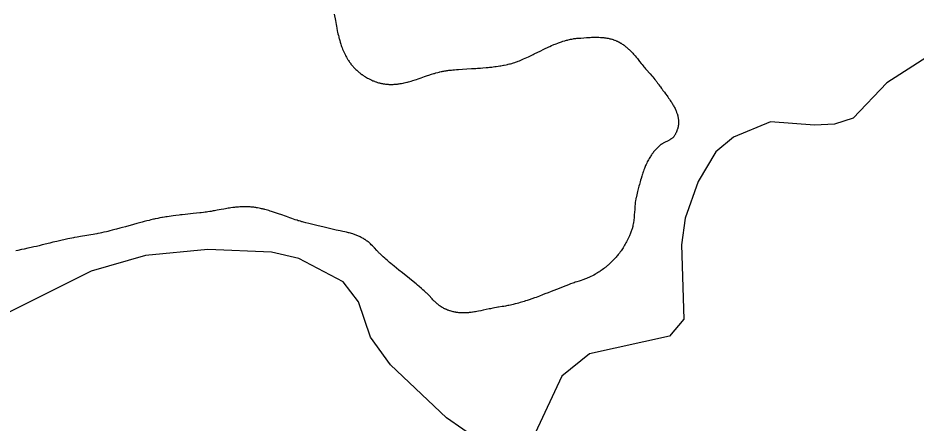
# Model space of a CAD drawing. Extents: x 643342 to 646936, y 5873857 to 5876103.
# Drawn here: x 646411.7 to 646462.2, y 5875301 to 5875323.7 of the extents above; entities that cross this region are included whole.
import ezdxf

# ---------------------------------------------------------------- set-up
doc = ezdxf.new("R2010")
doc.units = 0
doc.layers.add('Niveau 63', color=7, linetype='Continuous')

msp = doc.modelspace()

# ---------------------------------------------------------------- linework, layer by layer
at = {"layer": 'Niveau 63'}
for points in [[(646429.482, 5875323.915), (646429.544, 5875323.565), (646429.585, 5875323.34), (646429.603, 5875323.24), (646429.623, 5875323.14), (646429.653, 5875322.991), (646429.669, 5875322.916), (646429.691, 5875322.817), (646429.715, 5875322.718), (646429.733, 5875322.644), (646429.746, 5875322.594), (646429.759, 5875322.545), (646429.786, 5875322.446), (646429.815, 5875322.348), (646429.83, 5875322.299), (646429.853, 5875322.226), (646429.877, 5875322.153), (646429.894, 5875322.105), (646429.921, 5875322.033), (646429.948, 5875321.962), (646429.967, 5875321.915), (646429.997, 5875321.845), (646430.017, 5875321.798), (646430.049, 5875321.729), (646430.07, 5875321.683), (646430.105, 5875321.615), (646430.116, 5875321.593), (646430.128, 5875321.57), (646430.165, 5875321.504), (646430.19, 5875321.459), (646430.203, 5875321.438), (646430.229, 5875321.394), (646430.243, 5875321.372), (646430.27, 5875321.329)], [(646435.691, 5875320.733), (646435.766, 5875320.745), (646435.816, 5875320.753), (646435.866, 5875320.759), (646435.916, 5875320.765), (646435.991, 5875320.773), (646436.067, 5875320.781), (646436.142, 5875320.788), (646436.243, 5875320.797), (646436.344, 5875320.805), (646436.47, 5875320.814), (646436.697, 5875320.83), (646436.924, 5875320.844), (646437.202, 5875320.86), (646437.429, 5875320.874), (646437.53, 5875320.881), (646437.707, 5875320.893), (646437.833, 5875320.902), (646438.009, 5875320.917), (646438.135, 5875320.929), (646438.21, 5875320.937), (646438.261, 5875320.942), (646438.336, 5875320.95), (646438.411, 5875320.959), (646438.512, 5875320.972), (646438.587, 5875320.982), (646438.687, 5875320.996), (646438.787, 5875321.012), (646438.837, 5875321.02), (646438.912, 5875321.033), (646438.987, 5875321.047), (646439.037, 5875321.056), (646439.137, 5875321.076), (646439.212, 5875321.093), (646439.261, 5875321.105), (646439.335, 5875321.124), (646439.384, 5875321.137), (646439.458, 5875321.158), (646439.506, 5875321.173), (646439.555, 5875321.188), (646439.627, 5875321.212), (646439.675, 5875321.228), (646439.723, 5875321.245), (646439.77, 5875321.262), (646439.818, 5875321.28), (646439.889, 5875321.307), (646439.936, 5875321.326), (646440.006, 5875321.355), (646440.077, 5875321.384), (646440.123, 5875321.404), (646440.216, 5875321.445), (646440.309, 5875321.487), (646440.401, 5875321.53), (646440.539, 5875321.596), (646440.653, 5875321.652), (646440.722, 5875321.686), (646441.087, 5875321.868), (646441.224, 5875321.936), (646441.362, 5875322.002), (646441.431, 5875322.035), (646441.546, 5875322.089), (646441.592, 5875322.11), (646441.685, 5875322.152), (646441.778, 5875322.192), (646441.825, 5875322.212), (646441.895, 5875322.241), (646441.943, 5875322.26), (646442.04, 5875322.297), (646442.088, 5875322.315), (646442.186, 5875322.35), (646442.259, 5875322.375), (646442.333, 5875322.398), (646442.431, 5875322.428), (646442.48, 5875322.442), (646442.529, 5875322.455), (646442.579, 5875322.468), (646442.628, 5875322.48), (646442.703, 5875322.498), (646442.752, 5875322.508), (646442.827, 5875322.523), (646442.902, 5875322.536), (646442.952, 5875322.544), (646443.003, 5875322.551), (646443.053, 5875322.557), (646443.104, 5875322.563), (646443.18, 5875322.57), (646443.332, 5875322.581), (646443.51, 5875322.594), (646443.663, 5875322.604), (646443.79, 5875322.612), (646443.866, 5875322.616), (646443.942, 5875322.62), (646443.993, 5875322.622), (646444.069, 5875322.624), (646444.17, 5875322.625), (646444.221, 5875322.625), (646444.271, 5875322.625)], [(646444.271, 5875322.625), (646444.347, 5875322.623), (646444.448, 5875322.618), (646444.498, 5875322.615), (646444.574, 5875322.608), (646444.624, 5875322.603), (646444.674, 5875322.597), (646444.699, 5875322.593), (646444.749, 5875322.586), (646444.799, 5875322.578), (646444.874, 5875322.564), (646444.924, 5875322.553), (646444.974, 5875322.541), (646445.023, 5875322.528), (646445.073, 5875322.514), (646445.098, 5875322.507), (646445.147, 5875322.492), (646445.172, 5875322.483), (646445.221, 5875322.466), (646445.246, 5875322.457), (646445.295, 5875322.437), (646445.32, 5875322.427), (646445.369, 5875322.406), (646445.393, 5875322.395), (646445.441, 5875322.372), (646445.465, 5875322.36), (646445.488, 5875322.349), (646445.534, 5875322.324), (646445.579, 5875322.298), (646445.601, 5875322.285), (646445.623, 5875322.271), (646445.666, 5875322.244), (646445.708, 5875322.216), (646445.75, 5875322.186), (646445.771, 5875322.172), (646445.811, 5875322.141), (646445.851, 5875322.11), (646445.871, 5875322.094), (646445.91, 5875322.062), (646445.948, 5875322.03), (646445.986, 5875321.996), (646446.023, 5875321.962), (646446.059, 5875321.928), (646446.113, 5875321.875), (646446.148, 5875321.839), (646446.2, 5875321.784), (646446.252, 5875321.729), (646446.302, 5875321.673), (646446.352, 5875321.615), (646446.384, 5875321.577), (646446.449, 5875321.499), (646446.513, 5875321.421), (646446.64, 5875321.263), (646446.735, 5875321.144), (646446.783, 5875321.085), (646446.831, 5875321.026), (646446.879, 5875320.967), (646446.928, 5875320.909), (646446.977, 5875320.852), (646447.011, 5875320.814), (646447.228, 5875320.572), (646447.327, 5875320.46), (646447.376, 5875320.403), (646447.441, 5875320.327), (646447.504, 5875320.249), (646447.55, 5875320.19), (646447.58, 5875320.15), (646447.61, 5875320.11), (646447.625, 5875320.09), (646447.654, 5875320.049), (646447.712, 5875319.964), (646447.728, 5875319.942), (646447.774, 5875319.877), (646447.806, 5875319.834), (646447.87, 5875319.747), (646447.903, 5875319.704), (646447.952, 5875319.64), (646448.019, 5875319.554), (646448.036, 5875319.532), (646448.103, 5875319.439), (646448.187, 5875319.324), (646448.22, 5875319.278), (646448.27, 5875319.209), (646448.318, 5875319.139), (646448.365, 5875319.069), (646448.396, 5875319.023), (646448.442, 5875318.953), (646448.471, 5875318.906), (646448.485, 5875318.882), (646448.513, 5875318.835), (646448.527, 5875318.812), (646448.554, 5875318.765), (646448.58, 5875318.717), (646448.605, 5875318.67), (646448.629, 5875318.622), (646448.652, 5875318.574), (646448.673, 5875318.526)], [(646463.721, 5875322.103), (646460.539, 5875320.064), (646458.644, 5875318.085), (646457.585, 5875317.737), (646456.46, 5875317.681), (646453.999, 5875317.881), (646451.91, 5875317.006), (646450.925, 5875316.183), (646449.931, 5875314.528), (646449.202, 5875312.47), (646448.994, 5875310.959), (646449.124, 5875306.789), (646448.322, 5875305.832), (646443.822, 5875304.841), (646442.278, 5875303.586), (646440.776, 5875300.393)], [(646463.721, 5875322.103), (646460.539, 5875320.064), (646458.644, 5875318.085), (646457.585, 5875317.737), (646456.46, 5875317.681), (646453.999, 5875317.881), (646451.91, 5875317.006), (646450.925, 5875316.183), (646449.931, 5875314.528), (646449.202, 5875312.47), (646448.994, 5875310.959), (646449.124, 5875306.789), (646448.322, 5875305.832), (646443.822, 5875304.841), (646442.278, 5875303.586), (646440.776, 5875300.393)], [(646430.27, 5875321.329), (646430.284, 5875321.308), (646430.313, 5875321.266), (646430.342, 5875321.223), (646430.373, 5875321.182), (646430.404, 5875321.14), (646430.419, 5875321.12), (646430.452, 5875321.079), (646430.468, 5875321.059), (646430.502, 5875321.019), (646430.536, 5875320.979), (646430.572, 5875320.94), (646430.608, 5875320.901), (646430.627, 5875320.882), (646430.664, 5875320.844), (646430.703, 5875320.806), (646430.743, 5875320.769), (646430.763, 5875320.751), (646430.825, 5875320.696), (646430.846, 5875320.678), (646430.889, 5875320.643), (646430.911, 5875320.625), (646430.955, 5875320.591), (646430.978, 5875320.573), (646431.024, 5875320.539), (646431.048, 5875320.523), (646431.096, 5875320.489), (646431.12, 5875320.473), (646431.17, 5875320.441), (646431.195, 5875320.425), (646431.246, 5875320.393), (646431.299, 5875320.362), (646431.352, 5875320.332), (646431.408, 5875320.302), (646431.52, 5875320.244), (646431.547, 5875320.231), (646431.601, 5875320.206), (646431.655, 5875320.182), (646431.682, 5875320.171), (646431.735, 5875320.149), (646431.762, 5875320.139), (646431.815, 5875320.12), (646431.842, 5875320.11), (646431.868, 5875320.102), (646431.921, 5875320.085), (646431.974, 5875320.069), (646432.027, 5875320.055), (646432.053, 5875320.049), (646432.105, 5875320.036), (646432.131, 5875320.031), (646432.184, 5875320.02)], [(646432.184, 5875320.02), (646432.236, 5875320.011), (646432.262, 5875320.006), (646432.314, 5875319.999), (646432.365, 5875319.992), (646432.417, 5875319.987), (646432.468, 5875319.983), (646432.494, 5875319.981), (646432.519, 5875319.979), (646432.545, 5875319.978), (646432.596, 5875319.976), (646432.622, 5875319.976), (646432.673, 5875319.975), (646432.75, 5875319.976), (646432.801, 5875319.978), (646432.852, 5875319.981), (646432.878, 5875319.983), (646432.929, 5875319.987), (646432.954, 5875319.989), (646433.005, 5875319.994), (646433.03, 5875319.997), (646433.08, 5875320.004), (646433.131, 5875320.011), (646433.181, 5875320.019), (646433.256, 5875320.031), (646433.356, 5875320.051), (646433.406, 5875320.061), (646433.48, 5875320.078), (646433.554, 5875320.096), (646433.604, 5875320.109), (646433.653, 5875320.122), (646433.727, 5875320.142), (646433.801, 5875320.163), (646433.899, 5875320.193), (646434.022, 5875320.231), (646434.095, 5875320.255), (646434.193, 5875320.288), (646434.364, 5875320.346), (646434.559, 5875320.413), (646434.73, 5875320.471), (646434.803, 5875320.495), (646434.95, 5875320.543), (646435.072, 5875320.581), (646435.121, 5875320.596), (646435.195, 5875320.617), (646435.294, 5875320.644), (646435.368, 5875320.663), (646435.417, 5875320.675), (646435.492, 5875320.693), (646435.541, 5875320.704), (646435.591, 5875320.714), (646435.641, 5875320.724), (646435.691, 5875320.733)], [(646448.673, 5875318.526), (646448.694, 5875318.478), (646448.713, 5875318.43), (646448.722, 5875318.405), (646448.74, 5875318.357), (646448.748, 5875318.332), (646448.763, 5875318.283), (646448.77, 5875318.259), (646448.783, 5875318.209), (646448.794, 5875318.16), (646448.804, 5875318.11), (646448.812, 5875318.06), (646448.815, 5875318.034), (646448.818, 5875318.009), (646448.823, 5875317.958), (646448.824, 5875317.933), (646448.825, 5875317.907), (646448.826, 5875317.882), (646448.826, 5875317.83), (646448.824, 5875317.779), (646448.822, 5875317.753), (646448.817, 5875317.7), (646448.809, 5875317.648), (646448.8, 5875317.595), (646448.788, 5875317.542), (646448.781, 5875317.515), (646448.766, 5875317.461), (646448.757, 5875317.434), (646448.748, 5875317.407), (646448.738, 5875317.379), (646448.728, 5875317.352), (646448.717, 5875317.325), (646448.705, 5875317.297), (646448.693, 5875317.27), (646448.68, 5875317.242), (646448.666, 5875317.214), (646448.652, 5875317.186), (646448.637, 5875317.158), (646448.622, 5875317.13), (646448.606, 5875317.102), (646448.589, 5875317.073), (646448.572, 5875317.053), (646448.555, 5875317.034), (646448.537, 5875317.016), (646448.519, 5875316.998), (646448.5, 5875316.981), (646448.462, 5875316.95), (646448.442, 5875316.934), (646448.422, 5875316.92), (646448.402, 5875316.906), (646448.381, 5875316.892), (646448.36, 5875316.879), (646448.339, 5875316.866), (646448.296, 5875316.841), (646448.274, 5875316.829), (646448.208, 5875316.795), (646448.074, 5875316.728), (646448.007, 5875316.694), (646447.964, 5875316.669), (646447.942, 5875316.657), (646447.921, 5875316.645), (646447.9, 5875316.631), (646447.879, 5875316.618), (646447.858, 5875316.604), (646447.838, 5875316.59), (646447.818, 5875316.575), (646447.799, 5875316.559), (646447.78, 5875316.543), (646447.759, 5875316.525), (646447.718, 5875316.488), (646447.698, 5875316.47), (646447.659, 5875316.433), (646447.62, 5875316.395), (646447.583, 5875316.357), (646447.547, 5875316.318), (646447.529, 5875316.298), (646447.494, 5875316.259), (646447.461, 5875316.219), (646447.427, 5875316.179), (646447.395, 5875316.138), (646447.38, 5875316.118), (646447.364, 5875316.097), (646447.334, 5875316.056), (646447.304, 5875316.014), (646447.276, 5875315.971), (646447.248, 5875315.929), (646447.207, 5875315.864), (646447.181, 5875315.821), (646447.156, 5875315.777), (646447.131, 5875315.733), (646447.107, 5875315.688), (646447.072, 5875315.621), (646447.039, 5875315.553), (646447.007, 5875315.485), (646446.976, 5875315.416), (646446.957, 5875315.369), (646446.928, 5875315.299)], [(646446.928, 5875315.299), (646446.909, 5875315.252), (646446.891, 5875315.205), (646446.882, 5875315.181), (646446.857, 5875315.11), (646446.84, 5875315.062), (646446.824, 5875315.014), (646446.8, 5875314.942), (646446.784, 5875314.893), (646446.762, 5875314.821), (646446.725, 5875314.698), (646446.698, 5875314.6), (646446.671, 5875314.502), (646446.631, 5875314.353), (646446.605, 5875314.254), (646446.53, 5875313.956), (646446.459, 5875313.684), (646446.442, 5875313.61), (646446.437, 5875313.585), (646446.427, 5875313.536), (646446.414, 5875313.462), (646446.411, 5875313.437), (646446.4, 5875313.362), (646446.394, 5875313.313), (646446.386, 5875313.238), (646446.378, 5875313.163), (646446.374, 5875313.113), (646446.368, 5875313.037), (646446.363, 5875312.962), (646446.352, 5875312.786), (646446.343, 5875312.66), (646446.336, 5875312.56), (646446.331, 5875312.51), (646446.327, 5875312.46), (646446.319, 5875312.385), (646446.31, 5875312.31), (646446.299, 5875312.236), (646446.291, 5875312.186), (646446.283, 5875312.137), (646446.268, 5875312.063), (646446.257, 5875312.013), (646446.251, 5875311.989), (646446.239, 5875311.94), (646446.232, 5875311.916), (646446.218, 5875311.867), (646446.203, 5875311.819), (646446.187, 5875311.77), (646446.169, 5875311.722), (646446.151, 5875311.674), (646446.132, 5875311.626), (646446.103, 5875311.555), (646446.093, 5875311.531), (646446.063, 5875311.461), (646446.032, 5875311.391), (646446, 5875311.321), (646445.978, 5875311.276), (646445.945, 5875311.207), (646445.91, 5875311.14), (646445.874, 5875311.073), (646445.837, 5875311.006), (646445.8, 5875310.941), (646445.761, 5875310.876), (646445.735, 5875310.833), (646445.708, 5875310.79), (646445.68, 5875310.748), (646445.638, 5875310.685), (646445.596, 5875310.623), (646445.551, 5875310.561), (646445.506, 5875310.5), (646445.476, 5875310.46), (646445.444, 5875310.42), (646445.397, 5875310.361), (646445.364, 5875310.322), (646445.315, 5875310.264), (646445.264, 5875310.206), (646445.229, 5875310.168), (646445.194, 5875310.131), (646445.159, 5875310.094), (646445.105, 5875310.039), (646445.05, 5875309.984), (646445.013, 5875309.949), (646444.938, 5875309.88), (646444.881, 5875309.83), (646444.843, 5875309.797), (646444.804, 5875309.764), (646444.746, 5875309.716), (646444.706, 5875309.684), (646444.667, 5875309.653), (646444.606, 5875309.608), (646444.545, 5875309.563), (646444.504, 5875309.534), (646444.483, 5875309.52), (646444.421, 5875309.477), (646444.379, 5875309.45), (646444.337, 5875309.423), (646444.273, 5875309.383), (646444.208, 5875309.344)], [(646431.253, 5875311.227), (646431.21, 5875311.255), (646431.188, 5875311.27), (646431.166, 5875311.283), (646431.122, 5875311.31), (646431.077, 5875311.336), (646431.032, 5875311.361), (646430.987, 5875311.384), (646430.941, 5875311.407), (646430.895, 5875311.429), (646430.849, 5875311.45), (646430.803, 5875311.47), (646430.756, 5875311.489), (646430.709, 5875311.507), (646430.662, 5875311.525), (646430.614, 5875311.542), (646430.567, 5875311.558), (646430.519, 5875311.574), (646430.447, 5875311.596), (646430.398, 5875311.61), (646430.325, 5875311.631), (646430.277, 5875311.644), (646430.179, 5875311.668), (646430.08, 5875311.691), (646429.957, 5875311.719), (646429.808, 5875311.75), (646429.585, 5875311.795), (646429.436, 5875311.826), (646429.287, 5875311.858), (646429.213, 5875311.875), (646429.14, 5875311.892), (646429.066, 5875311.911), (646428.921, 5875311.95), (646428.848, 5875311.969), (646428.751, 5875311.994), (646428.678, 5875312.012), (646428.581, 5875312.036), (646428.435, 5875312.071), (646428.046, 5875312.165), (646427.876, 5875312.207), (646427.755, 5875312.237), (646427.706, 5875312.25), (646427.657, 5875312.264), (646427.584, 5875312.284), (646427.511, 5875312.306), (646427.463, 5875312.32), (646427.39, 5875312.343), (646427.294, 5875312.374), (646427.198, 5875312.406), (646427.102, 5875312.439), (646426.982, 5875312.48), (646426.791, 5875312.548), (646426.481, 5875312.66), (646426.409, 5875312.686), (646426.29, 5875312.728), (646426.122, 5875312.786), (646426.074, 5875312.801), (646425.953, 5875312.84), (646425.881, 5875312.863), (646425.808, 5875312.885), (646425.735, 5875312.906), (646425.662, 5875312.927), (646425.589, 5875312.946), (646425.54, 5875312.959), (646425.491, 5875312.971), (646425.442, 5875312.983), (646425.392, 5875312.994), (646425.343, 5875313.005), (646425.268, 5875313.021), (646425.169, 5875313.039), (646425.118, 5875313.048), (646425.068, 5875313.056), (646425.018, 5875313.063), (646424.967, 5875313.07), (646424.891, 5875313.079), (646424.814, 5875313.087), (646424.763, 5875313.091), (646424.686, 5875313.096), (646424.634, 5875313.099), (646424.583, 5875313.101), (646424.507, 5875313.102), (646424.456, 5875313.102), (646424.38, 5875313.102), (646424.304, 5875313.099), (646424.254, 5875313.097), (646424.178, 5875313.093), (646424.103, 5875313.088), (646424.053, 5875313.083), (646424.002, 5875313.079), (646423.927, 5875313.071), (646423.877, 5875313.065), (646423.777, 5875313.053), (646423.677, 5875313.039), (646423.603, 5875313.028), (646423.528, 5875313.016), (646423.379, 5875312.991), (646423.28, 5875312.974)], [(646423.28, 5875312.974), (646423.131, 5875312.947), (646422.908, 5875312.905), (646422.759, 5875312.878), (646422.684, 5875312.864), (646422.56, 5875312.843), (646422.486, 5875312.831), (646422.386, 5875312.815), (646422.311, 5875312.804), (646422.236, 5875312.793), (646422.137, 5875312.78), (646422.012, 5875312.766), (646421.937, 5875312.757), (646421.737, 5875312.735), (646421.562, 5875312.717), (646421.111, 5875312.671), (646420.936, 5875312.653), (646420.836, 5875312.642), (646420.761, 5875312.634), (646420.586, 5875312.613), (646420.437, 5875312.595), (646420.312, 5875312.578), (646420.212, 5875312.564), (646420.088, 5875312.545), (646420.013, 5875312.534), (646419.938, 5875312.521), (646419.839, 5875312.504), (646419.789, 5875312.495), (646419.689, 5875312.476), (646419.565, 5875312.451), (646419.417, 5875312.42), (646419.367, 5875312.409), (646419.318, 5875312.398), (646419.17, 5875312.363), (646419.072, 5875312.339), (646418.949, 5875312.309), (646418.802, 5875312.271), (646418.68, 5875312.239), (646418.606, 5875312.219), (646418.387, 5875312.16), (646418.192, 5875312.105), (646417.754, 5875311.982), (646417.583, 5875311.935), (646417.437, 5875311.894), (646417.241, 5875311.842), (646417.143, 5875311.816), (646416.996, 5875311.778), (646416.874, 5875311.748), (646416.751, 5875311.718), (646416.677, 5875311.701), (646416.529, 5875311.667), (646416.405, 5875311.641), (646416.331, 5875311.626), (646416.206, 5875311.601), (646416.132, 5875311.587), (646416.032, 5875311.569), (646415.932, 5875311.551), (646415.807, 5875311.529), (646415.581, 5875311.491), (646415.23, 5875311.433), (646415.03, 5875311.398), (646414.88, 5875311.371), (646414.83, 5875311.362), (646414.73, 5875311.343), (646414.631, 5875311.323), (646414.508, 5875311.298), (646414.36, 5875311.266), (646414.286, 5875311.25), (646414.188, 5875311.228), (646414.041, 5875311.194), (646413.894, 5875311.159), (646413.674, 5875311.106), (646413.503, 5875311.064), (646413.063, 5875310.956), (646412.892, 5875310.914), (646412.745, 5875310.879), (646412.598, 5875310.844), (646412.451, 5875310.81), (646412.254, 5875310.767), (646412.057, 5875310.724), (646411.908, 5875310.694), (646411.71, 5875310.654), (646411.587, 5875310.63)], [(646437.016, 5875307.15), (646436.966, 5875307.146), (646436.915, 5875307.143), (646436.839, 5875307.14), (646436.789, 5875307.139), (646436.738, 5875307.139), (646436.687, 5875307.139), (646436.662, 5875307.14), (646436.611, 5875307.142), (646436.561, 5875307.145), (646436.51, 5875307.148), (646436.484, 5875307.151), (646436.434, 5875307.156), (646436.408, 5875307.159), (646436.358, 5875307.166), (646436.332, 5875307.17), (646436.307, 5875307.174), (646436.256, 5875307.183), (646436.205, 5875307.194), (646436.155, 5875307.206), (646436.104, 5875307.218), (646436.053, 5875307.232), (646436.002, 5875307.248), (646435.976, 5875307.256), (646435.926, 5875307.274), (646435.875, 5875307.293), (646435.849, 5875307.303), (646435.798, 5875307.324), (646435.747, 5875307.346), (646435.722, 5875307.358), (646435.696, 5875307.37), (646435.645, 5875307.396), (646435.619, 5875307.409), (646435.594, 5875307.423), (646435.571, 5875307.436), (646435.549, 5875307.448), (646435.528, 5875307.462), (646435.506, 5875307.475), (646435.485, 5875307.489), (646435.464, 5875307.503), (646435.443, 5875307.517), (646435.422, 5875307.531), (646435.402, 5875307.546), (646435.362, 5875307.576), (646435.342, 5875307.591), (646435.303, 5875307.623), (646435.265, 5875307.655), (646435.227, 5875307.688), (646435.19, 5875307.721), (646435.172, 5875307.738), (646435.136, 5875307.772), (646435.1, 5875307.807), (646435.029, 5875307.878), (646434.977, 5875307.932), (646434.788, 5875308.132), (646434.753, 5875308.168), (646434.683, 5875308.24), (646434.647, 5875308.275), (646434.593, 5875308.327), (646434.575, 5875308.344), (646434.538, 5875308.377), (646434.463, 5875308.444), (646434.386, 5875308.51), (646434.252, 5875308.624), (646434.155, 5875308.705), (646434.077, 5875308.77), (646433.921, 5875308.898), (646433.705, 5875309.072), (646433.31, 5875309.387), (646433.113, 5875309.545), (646432.976, 5875309.656), (646432.839, 5875309.768), (646432.762, 5875309.833), (646432.665, 5875309.914), (646432.588, 5875309.979), (646432.473, 5875310.077), (646432.378, 5875310.161), (646432.322, 5875310.211), (646432.228, 5875310.296), (646432.153, 5875310.364), (646432.08, 5875310.433), (646432.044, 5875310.468), (646432.009, 5875310.503), (646431.975, 5875310.538), (646431.94, 5875310.574), (646431.872, 5875310.646), (646431.737, 5875310.792), (646431.669, 5875310.864), (646431.634, 5875310.9), (646431.564, 5875310.97), (646431.51, 5875311.022), (646431.454, 5875311.071), (646431.417, 5875311.104), (646431.378, 5875311.135), (646431.338, 5875311.166), (646431.297, 5875311.196), (646431.253, 5875311.227)], [(646437.622, 5875299.978), (646435.783, 5875301.248), (646432.643, 5875304.216), (646431.526, 5875305.781), (646430.851, 5875307.76), (646429.986, 5875308.88), (646427.492, 5875310.188), (646425.957, 5875310.554), (646422.371, 5875310.698), (646418.879, 5875310.372), (646415.82, 5875309.485), (646408.573, 5875305.875), (646407.508, 5875305.566), (646400.595, 5875303.567), (646399.289, 5875302.856), (646396.969, 5875300.486)], [(646437.622, 5875299.978), (646435.783, 5875301.248), (646432.643, 5875304.216), (646431.526, 5875305.781), (646430.851, 5875307.76), (646429.986, 5875308.88), (646427.492, 5875310.188), (646425.957, 5875310.554), (646422.371, 5875310.698), (646418.879, 5875310.372), (646415.82, 5875309.485), (646408.573, 5875305.875), (646407.508, 5875305.566), (646400.595, 5875303.567), (646399.289, 5875302.856), (646396.969, 5875300.486)], [(646444.208, 5875309.344), (646444.164, 5875309.318), (646444.076, 5875309.269), (646443.986, 5875309.222), (646443.895, 5875309.177), (646443.826, 5875309.144), (646443.78, 5875309.123), (646443.734, 5875309.103), (646443.688, 5875309.085), (646443.665, 5875309.075), (646443.595, 5875309.049), (646443.548, 5875309.032), (646443.501, 5875309.016), (646443.454, 5875309), (646443.359, 5875308.969), (646443.24, 5875308.931), (646443.122, 5875308.892), (646443.027, 5875308.859), (646442.955, 5875308.833), (646442.884, 5875308.808), (646442.764, 5875308.764), (646442.645, 5875308.72), (646442.503, 5875308.666), (646442.337, 5875308.602), (646442.124, 5875308.518), (646441.675, 5875308.341), (646441.509, 5875308.276), (646441.32, 5875308.202), (646441.178, 5875308.147), (646441.012, 5875308.084), (646440.917, 5875308.049), (646440.821, 5875308.014), (646440.726, 5875307.98), (646440.582, 5875307.929), (646440.438, 5875307.88), (646440.318, 5875307.84), (646440.221, 5875307.809), (646440.148, 5875307.786), (646440.075, 5875307.764), (646440.001, 5875307.742), (646439.927, 5875307.721), (646439.829, 5875307.693), (646439.755, 5875307.673), (646439.656, 5875307.647), (646439.532, 5875307.616), (646439.458, 5875307.599), (646439.383, 5875307.582), (646439.284, 5875307.56), (646439.234, 5875307.55), (646439.159, 5875307.535), (646439.109, 5875307.526), (646439.009, 5875307.508), (646438.909, 5875307.491), (646438.715, 5875307.462), (646438.665, 5875307.454), (646438.59, 5875307.441), (646438.49, 5875307.423), (646438.39, 5875307.403), (646438.266, 5875307.377), (646438.191, 5875307.361), (646437.843, 5875307.285), (646437.719, 5875307.259), (646437.594, 5875307.234), (646437.494, 5875307.215), (646437.419, 5875307.202), (646437.369, 5875307.194), (646437.294, 5875307.182), (646437.244, 5875307.175), (646437.168, 5875307.165), (646437.117, 5875307.16), (646437.067, 5875307.154), (646437.016, 5875307.15)]]:
    msp.add_lwpolyline(points, dxfattribs=at)

doc.saveas('drawing.dxf')
